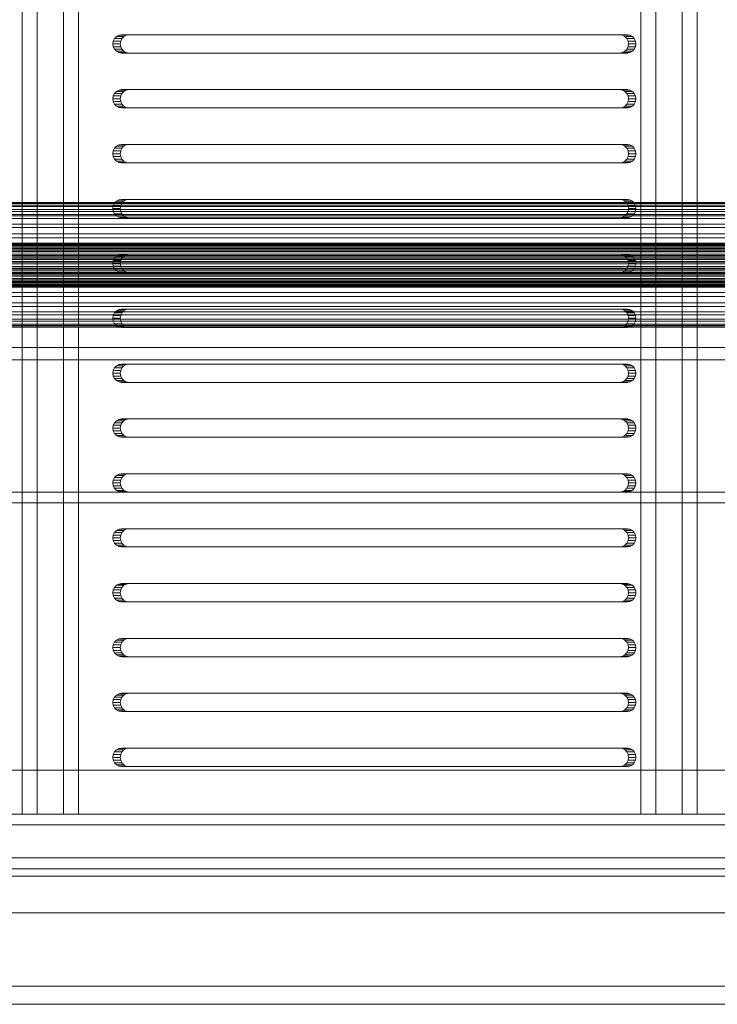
# Model space of a CAD drawing. Header units: millimetres. Extents: x -4738 to 65662, y -68080 to 6847.
# Tile 736 of 1056: x 27447 to 27638, y -18220 to -17951. Entities that reach past the tile are written whole.
import ezdxf

# ---------------------------------------------------------------- set-up
doc = ezdxf.new("R2010")
doc.units = ezdxf.units.MM
doc.layers.add('superior_bajante_movil', color=7, linetype='Continuous', lineweight=0)
doc.layers.add('superior_C09', color=7, linetype='Continuous', lineweight=0)

msp = doc.modelspace()

# ---------------------------------------------------------------- linework, layer by layer
at = {"layer": 'superior_bajante_movil'}
for p, q in [((27448.133, -17792), (27448.133, -18168)), ((27452.238, -18168), (27452.238, -17792)), ((27459.41, -18168), (27459.41, -17792)), ((27463.514, -17792), (27463.514, -18168)), ((27617.278, -17792), (27617.278, -18168)), ((27621.382, -18168), (27621.382, -17792)), ((27628.554, -18168), (27628.554, -17792)), ((27632.659, -17792), (27632.659, -18168)), ((27473.879, -17955.477), (27473.36, -17956.031)), ((27474.534, -17955.122), (27473.879, -17955.477)), ((27473.879, -17955.477), (27475.931, -17955.477)), ((27475.26, -17955), (27474.534, -17955.122)), ((27474.534, -17955.122), (27476.586, -17955.122)), ((27475.26, -17955), (27477.312, -17955)), ((27611.516, -17955), (27475.26, -17955)), ((27475.412, -17956.031), (27475.931, -17955.477)), ((27475.931, -17955.477), (27476.586, -17955.122)), ((27476.586, -17955.122), (27477.312, -17955)), ((27477.312, -17955), (27613.568, -17955)), ((27611.516, -17955), (27613.568, -17955)), ((27612.242, -17955.122), (27611.516, -17955)), ((27612.242, -17955.122), (27614.294, -17955.122)), ((27612.896, -17955.477), (27612.242, -17955.122)), ((27612.896, -17955.477), (27614.949, -17955.477)), ((27613.416, -17956.031), (27612.896, -17955.477)), ((27613.568, -17955), (27614.294, -17955.122)), ((27614.294, -17955.122), (27614.949, -17955.477)), ((27614.949, -17955.477), (27615.468, -17956.031)), ((27473.026, -17956.727), (27472.911, -17957.5)), ((27472.911, -17957.5), (27473.026, -17958.273)), ((27472.911, -17957.5), (27474.963, -17957.5)), ((27473.36, -17956.031), (27473.026, -17956.727)), ((27473.026, -17956.727), (27475.078, -17956.727)), ((27473.026, -17958.273), (27473.36, -17958.969)), ((27473.026, -17958.273), (27475.078, -17958.273)), ((27473.36, -17956.031), (27475.412, -17956.031)), ((27474.963, -17957.5), (27475.078, -17956.727)), ((27475.078, -17958.273), (27474.963, -17957.5)), ((27475.078, -17956.727), (27475.412, -17956.031)), ((27475.412, -17958.969), (27475.078, -17958.273)), ((27613.416, -17956.031), (27615.468, -17956.031)), ((27613.75, -17956.727), (27613.416, -17956.031)), ((27613.416, -17958.969), (27613.75, -17958.273)), ((27613.75, -17956.727), (27615.802, -17956.727)), ((27613.865, -17957.5), (27613.75, -17956.727)), ((27613.75, -17958.273), (27613.865, -17957.5)), ((27613.75, -17958.273), (27615.802, -17958.273)), ((27613.865, -17957.5), (27615.917, -17957.5)), ((27615.468, -17956.031), (27615.802, -17956.727)), ((27615.802, -17958.273), (27615.468, -17958.969)), ((27615.802, -17956.727), (27615.917, -17957.5)), ((27615.917, -17957.5), (27615.802, -17958.273)), ((27473.36, -17958.969), (27473.879, -17959.523)), ((27473.36, -17958.969), (27475.412, -17958.969)), ((27473.879, -17959.523), (27474.534, -17959.878)), ((27473.879, -17959.523), (27475.931, -17959.523)), ((27474.534, -17959.878), (27475.26, -17960)), ((27474.534, -17959.878), (27476.586, -17959.878)), ((27477.312, -17960), (27475.26, -17960)), ((27475.26, -17960), (27611.516, -17960)), ((27475.931, -17959.523), (27475.412, -17958.969)), ((27476.586, -17959.878), (27475.931, -17959.523)), ((27477.312, -17960), (27476.586, -17959.878)), ((27613.568, -17960), (27477.312, -17960)), ((27611.516, -17960), (27612.242, -17959.878)), ((27611.516, -17960), (27613.568, -17960)), ((27612.242, -17959.878), (27612.896, -17959.523)), ((27612.242, -17959.878), (27614.294, -17959.878)), ((27612.896, -17959.523), (27613.416, -17958.969)), ((27612.896, -17959.523), (27614.949, -17959.523)), ((27613.416, -17958.969), (27615.468, -17958.969)), ((27614.294, -17959.878), (27613.568, -17960)), ((27614.949, -17959.523), (27614.294, -17959.878)), ((27615.468, -17958.969), (27614.949, -17959.523)), ((27473.026, -17971.727), (27472.911, -17972.5)), ((27473.36, -17971.031), (27473.026, -17971.727)), ((27473.026, -17971.727), (27475.078, -17971.727)), ((27473.879, -17970.477), (27473.36, -17971.031)), ((27473.36, -17971.031), (27475.412, -17971.031)), ((27474.534, -17970.122), (27473.879, -17970.477)), ((27473.879, -17970.477), (27475.931, -17970.477)), ((27475.26, -17970), (27474.534, -17970.122)), ((27474.534, -17970.122), (27476.586, -17970.122)), ((27474.963, -17972.5), (27475.078, -17971.727)), ((27475.078, -17971.727), (27475.412, -17971.031)), ((27475.26, -17970), (27477.312, -17970)), ((27611.516, -17970), (27475.26, -17970)), ((27475.412, -17971.031), (27475.931, -17970.477)), ((27475.931, -17970.477), (27476.586, -17970.122)), ((27476.586, -17970.122), (27477.312, -17970)), ((27477.312, -17970), (27613.568, -17970)), ((27611.516, -17970), (27613.568, -17970)), ((27612.242, -17970.122), (27611.516, -17970)), ((27612.242, -17970.122), (27614.294, -17970.122)), ((27612.896, -17970.477), (27612.242, -17970.122)), ((27612.896, -17970.477), (27614.949, -17970.477)), ((27613.416, -17971.031), (27612.896, -17970.477)), ((27613.416, -17971.031), (27615.468, -17971.031)), ((27613.75, -17971.727), (27613.416, -17971.031)), ((27613.568, -17970), (27614.294, -17970.122)), ((27613.75, -17971.727), (27615.802, -17971.727)), ((27613.865, -17972.5), (27613.75, -17971.727)), ((27614.294, -17970.122), (27614.949, -17970.477)), ((27614.949, -17970.477), (27615.468, -17971.031)), ((27615.468, -17971.031), (27615.802, -17971.727)), ((27615.802, -17971.727), (27615.917, -17972.5)), ((27472.911, -17972.5), (27473.026, -17973.273)), ((27472.911, -17972.5), (27474.963, -17972.5)), ((27473.026, -17973.273), (27473.36, -17973.969)), ((27473.026, -17973.273), (27475.078, -17973.273)), ((27473.36, -17973.969), (27473.879, -17974.523)), ((27473.36, -17973.969), (27475.412, -17973.969)), ((27473.879, -17974.523), (27474.534, -17974.878)), ((27473.879, -17974.523), (27475.931, -17974.523)), ((27475.078, -17973.273), (27474.963, -17972.5)), ((27475.412, -17973.969), (27475.078, -17973.273)), ((27475.931, -17974.523), (27475.412, -17973.969)), ((27476.586, -17974.878), (27475.931, -17974.523)), ((27612.242, -17974.878), (27612.896, -17974.523)), ((27612.896, -17974.523), (27613.416, -17973.969)), ((27612.896, -17974.523), (27614.949, -17974.523)), ((27613.416, -17973.969), (27613.75, -17973.273)), ((27613.416, -17973.969), (27615.468, -17973.969)), ((27613.75, -17973.273), (27613.865, -17972.5)), ((27613.75, -17973.273), (27615.802, -17973.273)), ((27613.865, -17972.5), (27615.917, -17972.5)), ((27614.949, -17974.523), (27614.294, -17974.878)), ((27615.468, -17973.969), (27614.949, -17974.523)), ((27615.802, -17973.273), (27615.468, -17973.969)), ((27615.917, -17972.5), (27615.802, -17973.273)), ((27474.534, -17974.878), (27475.26, -17975)), ((27474.534, -17974.878), (27476.586, -17974.878)), ((27477.312, -17975), (27475.26, -17975)), ((27475.26, -17975), (27611.516, -17975)), ((27477.312, -17975), (27476.586, -17974.878)), ((27613.568, -17975), (27477.312, -17975)), ((27611.516, -17975), (27612.242, -17974.878)), ((27611.516, -17975), (27613.568, -17975)), ((27612.242, -17974.878), (27614.294, -17974.878)), ((27614.294, -17974.878), (27613.568, -17975)), ((27473.879, -17985.477), (27473.36, -17986.031)), ((27474.534, -17985.122), (27473.879, -17985.477)), ((27473.879, -17985.477), (27475.931, -17985.477)), ((27475.26, -17985), (27474.534, -17985.122)), ((27474.534, -17985.122), (27476.586, -17985.122)), ((27475.26, -17985), (27477.312, -17985)), ((27611.516, -17985), (27475.26, -17985)), ((27475.412, -17986.031), (27475.931, -17985.477)), ((27475.931, -17985.477), (27476.586, -17985.122)), ((27476.586, -17985.122), (27477.312, -17985)), ((27477.312, -17985), (27613.568, -17985)), ((27611.516, -17985), (27613.568, -17985)), ((27612.242, -17985.122), (27611.516, -17985)), ((27612.242, -17985.122), (27614.294, -17985.122)), ((27612.896, -17985.477), (27612.242, -17985.122)), ((27612.896, -17985.477), (27614.949, -17985.477)), ((27613.416, -17986.031), (27612.896, -17985.477)), ((27613.568, -17985), (27614.294, -17985.122)), ((27614.294, -17985.122), (27614.949, -17985.477)), ((27614.949, -17985.477), (27615.468, -17986.031)), ((27473.026, -17986.727), (27472.911, -17987.5)), ((27472.911, -17987.5), (27473.026, -17988.273)), ((27472.911, -17987.5), (27474.963, -17987.5)), ((27473.36, -17986.031), (27473.026, -17986.727)), ((27473.026, -17986.727), (27475.078, -17986.727)), ((27473.36, -17986.031), (27475.412, -17986.031)), ((27474.963, -17987.5), (27475.078, -17986.727)), ((27475.078, -17988.273), (27474.963, -17987.5)), ((27475.078, -17986.727), (27475.412, -17986.031)), ((27613.416, -17986.031), (27615.468, -17986.031)), ((27613.75, -17986.727), (27613.416, -17986.031)), ((27613.75, -17986.727), (27615.802, -17986.727)), ((27613.865, -17987.5), (27613.75, -17986.727)), ((27613.75, -17988.273), (27613.865, -17987.5)), ((27613.865, -17987.5), (27615.917, -17987.5)), ((27615.468, -17986.031), (27615.802, -17986.727)), ((27615.802, -17986.727), (27615.917, -17987.5)), ((27615.917, -17987.5), (27615.802, -17988.273)), ((27473.026, -17988.273), (27473.36, -17988.969)), ((27473.026, -17988.273), (27475.078, -17988.273)), ((27473.36, -17988.969), (27473.879, -17989.523)), ((27473.36, -17988.969), (27475.412, -17988.969)), ((27473.879, -17989.523), (27474.534, -17989.878)), ((27473.879, -17989.523), (27475.931, -17989.523)), ((27474.534, -17989.878), (27475.26, -17990)), ((27474.534, -17989.878), (27476.586, -17989.878)), ((27475.412, -17988.969), (27475.078, -17988.273)), ((27477.312, -17990), (27475.26, -17990)), ((27475.26, -17990), (27611.516, -17990)), ((27475.931, -17989.523), (27475.412, -17988.969)), ((27476.586, -17989.878), (27475.931, -17989.523)), ((27477.312, -17990), (27476.586, -17989.878)), ((27613.568, -17990), (27477.312, -17990)), ((27611.516, -17990), (27612.242, -17989.878)), ((27611.516, -17990), (27613.568, -17990)), ((27612.242, -17989.878), (27612.896, -17989.523)), ((27612.242, -17989.878), (27614.294, -17989.878)), ((27612.896, -17989.523), (27613.416, -17988.969)), ((27612.896, -17989.523), (27614.949, -17989.523)), ((27613.416, -17988.969), (27613.75, -17988.273)), ((27613.416, -17988.969), (27615.468, -17988.969)), ((27614.294, -17989.878), (27613.568, -17990)), ((27613.75, -17988.273), (27615.802, -17988.273)), ((27614.949, -17989.523), (27614.294, -17989.878)), ((27615.468, -17988.969), (27614.949, -17989.523)), ((27615.802, -17988.273), (27615.468, -17988.969)), ((27473.36, -18001.031), (27473.026, -18001.727)), ((27473.879, -18000.477), (27473.36, -18001.031)), ((27473.36, -18001.031), (27475.412, -18001.031)), ((27474.534, -18000.122), (27473.879, -18000.477)), ((27473.879, -18000.477), (27475.931, -18000.477)), ((27475.26, -18000), (27474.534, -18000.122)), ((27474.534, -18000.122), (27476.586, -18000.122)), ((27475.078, -18001.727), (27475.412, -18001.031)), ((27475.26, -18000), (27477.312, -18000)), ((27611.516, -18000), (27475.26, -18000)), ((27475.412, -18001.031), (27475.931, -18000.477)), ((27475.931, -18000.477), (27476.586, -18000.122)), ((27476.586, -18000.122), (27477.312, -18000)), ((27477.312, -18000), (27613.568, -18000)), ((27611.516, -18000), (27613.568, -18000)), ((27612.242, -18000.122), (27611.516, -18000)), ((27612.242, -18000.122), (27614.294, -18000.122)), ((27612.896, -18000.477), (27612.242, -18000.122)), ((27612.896, -18000.477), (27614.949, -18000.477)), ((27613.416, -18001.031), (27612.896, -18000.477)), ((27613.416, -18001.031), (27615.468, -18001.031)), ((27613.75, -18001.727), (27613.416, -18001.031)), ((27613.568, -18000), (27614.294, -18000.122)), ((27614.294, -18000.122), (27614.949, -18000.477)), ((27614.949, -18000.477), (27615.468, -18001.031)), ((27615.468, -18001.031), (27615.802, -18001.727)), ((27473.026, -18001.727), (27472.911, -18002.5)), ((27472.911, -18002.5), (27473.026, -18003.273)), ((27472.911, -18002.5), (27474.963, -18002.5)), ((27473.026, -18001.727), (27475.078, -18001.727)), ((27473.026, -18003.273), (27473.36, -18003.969)), ((27473.026, -18003.273), (27475.078, -18003.273)), ((27473.36, -18003.969), (27473.879, -18004.523)), ((27473.36, -18003.969), (27475.412, -18003.969)), ((27474.963, -18002.5), (27475.078, -18001.727)), ((27475.078, -18003.273), (27474.963, -18002.5)), ((27475.412, -18003.969), (27475.078, -18003.273)), ((27475.931, -18004.523), (27475.412, -18003.969)), ((27612.896, -18004.523), (27613.416, -18003.969)), ((27613.416, -18003.969), (27613.75, -18003.273)), ((27613.416, -18003.969), (27615.468, -18003.969)), ((27613.75, -18001.727), (27615.802, -18001.727)), ((27613.865, -18002.5), (27613.75, -18001.727)), ((27613.75, -18003.273), (27613.865, -18002.5)), ((27613.75, -18003.273), (27615.802, -18003.273)), ((27613.865, -18002.5), (27615.917, -18002.5)), ((27615.468, -18003.969), (27614.949, -18004.523)), ((27615.802, -18003.273), (27615.468, -18003.969)), ((27615.802, -18001.727), (27615.917, -18002.5)), ((27615.917, -18002.5), (27615.802, -18003.273)), ((27473.879, -18004.523), (27474.534, -18004.878)), ((27473.879, -18004.523), (27475.931, -18004.523)), ((27474.534, -18004.878), (27475.26, -18005)), ((27474.534, -18004.878), (27476.586, -18004.878)), ((27477.312, -18005), (27475.26, -18005)), ((27475.26, -18005), (27611.516, -18005)), ((27476.586, -18004.878), (27475.931, -18004.523)), ((27477.312, -18005), (27476.586, -18004.878)), ((27613.568, -18005), (27477.312, -18005)), ((27611.516, -18005), (27612.242, -18004.878)), ((27611.516, -18005), (27613.568, -18005)), ((27612.242, -18004.878), (27612.896, -18004.523)), ((27612.242, -18004.878), (27614.294, -18004.878)), ((27612.896, -18004.523), (27614.949, -18004.523)), ((27614.294, -18004.878), (27613.568, -18005)), ((27614.949, -18004.523), (27614.294, -18004.878)), ((27474.534, -18015.122), (27473.879, -18015.477)), ((27475.26, -18015), (27474.534, -18015.122)), ((27474.534, -18015.122), (27476.586, -18015.122)), ((27475.26, -18015), (27477.312, -18015)), ((27611.516, -18015), (27475.26, -18015)), ((27475.931, -18015.477), (27476.586, -18015.122)), ((27476.586, -18015.122), (27477.312, -18015)), ((27477.312, -18015), (27613.568, -18015)), ((27611.516, -18015), (27613.568, -18015)), ((27612.242, -18015.122), (27611.516, -18015)), ((27612.242, -18015.122), (27614.294, -18015.122)), ((27612.896, -18015.477), (27612.242, -18015.122)), ((27613.568, -18015), (27614.294, -18015.122)), ((27614.294, -18015.122), (27614.949, -18015.477)), ((27473.026, -18016.727), (27472.911, -18017.5)), ((27472.911, -18017.5), (27473.026, -18018.273)), ((27472.911, -18017.5), (27474.963, -18017.5)), ((27473.36, -18016.031), (27473.026, -18016.727)), ((27473.026, -18016.727), (27475.078, -18016.727)), ((27473.879, -18015.477), (27473.36, -18016.031)), ((27473.36, -18016.031), (27475.412, -18016.031)), ((27473.879, -18015.477), (27475.931, -18015.477)), ((27474.963, -18017.5), (27475.078, -18016.727)), ((27475.078, -18018.273), (27474.963, -18017.5)), ((27475.078, -18016.727), (27475.412, -18016.031)), ((27475.412, -18016.031), (27475.931, -18015.477)), ((27612.896, -18015.477), (27614.949, -18015.477)), ((27613.416, -18016.031), (27612.896, -18015.477)), ((27613.416, -18016.031), (27615.468, -18016.031)), ((27613.75, -18016.727), (27613.416, -18016.031)), ((27613.75, -18016.727), (27615.802, -18016.727)), ((27613.865, -18017.5), (27613.75, -18016.727)), ((27613.75, -18018.273), (27613.865, -18017.5)), ((27613.865, -18017.5), (27615.917, -18017.5)), ((27614.949, -18015.477), (27615.468, -18016.031)), ((27615.468, -18016.031), (27615.802, -18016.727)), ((27615.802, -18016.727), (27615.917, -18017.5)), ((27615.917, -18017.5), (27615.802, -18018.273)), ((27473.026, -18018.273), (27473.36, -18018.969)), ((27473.026, -18018.273), (27475.078, -18018.273)), ((27473.36, -18018.969), (27473.879, -18019.523)), ((27473.36, -18018.969), (27475.412, -18018.969)), ((27473.879, -18019.523), (27474.534, -18019.878)), ((27473.879, -18019.523), (27475.931, -18019.523)), ((27474.534, -18019.878), (27475.26, -18020)), ((27474.534, -18019.878), (27476.586, -18019.878)), ((27475.412, -18018.969), (27475.078, -18018.273)), ((27477.312, -18020), (27475.26, -18020)), ((27475.26, -18020), (27611.516, -18020)), ((27475.931, -18019.523), (27475.412, -18018.969)), ((27476.586, -18019.878), (27475.931, -18019.523)), ((27477.312, -18020), (27476.586, -18019.878)), ((27613.568, -18020), (27477.312, -18020)), ((27611.516, -18020), (27612.242, -18019.878)), ((27611.516, -18020), (27613.568, -18020)), ((27612.242, -18019.878), (27612.896, -18019.523)), ((27612.242, -18019.878), (27614.294, -18019.878)), ((27612.896, -18019.523), (27613.416, -18018.969)), ((27612.896, -18019.523), (27614.949, -18019.523)), ((27613.416, -18018.969), (27613.75, -18018.273)), ((27613.416, -18018.969), (27615.468, -18018.969)), ((27614.294, -18019.878), (27613.568, -18020)), ((27613.75, -18018.273), (27615.802, -18018.273)), ((27614.949, -18019.523), (27614.294, -18019.878)), ((27615.468, -18018.969), (27614.949, -18019.523)), ((27615.802, -18018.273), (27615.468, -18018.969)), ((27473.36, -18031.031), (27473.026, -18031.727)), ((27473.879, -18030.477), (27473.36, -18031.031)), ((27473.36, -18031.031), (27475.412, -18031.031)), ((27474.534, -18030.122), (27473.879, -18030.477)), ((27473.879, -18030.477), (27475.931, -18030.477)), ((27475.26, -18030), (27474.534, -18030.122)), ((27474.534, -18030.122), (27476.586, -18030.122)), ((27475.078, -18031.727), (27475.412, -18031.031)), ((27475.26, -18030), (27477.312, -18030)), ((27611.516, -18030), (27475.26, -18030)), ((27475.412, -18031.031), (27475.931, -18030.477)), ((27475.931, -18030.477), (27476.586, -18030.122)), ((27476.586, -18030.122), (27477.312, -18030)), ((27477.312, -18030), (27613.568, -18030)), ((27611.516, -18030), (27613.568, -18030)), ((27612.242, -18030.122), (27611.516, -18030)), ((27612.242, -18030.122), (27614.294, -18030.122)), ((27612.896, -18030.477), (27612.242, -18030.122)), ((27612.896, -18030.477), (27614.949, -18030.477)), ((27613.416, -18031.031), (27612.896, -18030.477)), ((27613.416, -18031.031), (27615.468, -18031.031)), ((27613.75, -18031.727), (27613.416, -18031.031)), ((27613.568, -18030), (27614.294, -18030.122)), ((27614.294, -18030.122), (27614.949, -18030.477)), ((27614.949, -18030.477), (27615.468, -18031.031)), ((27615.468, -18031.031), (27615.802, -18031.727)), ((27473.026, -18031.727), (27472.911, -18032.5)), ((27472.911, -18032.5), (27473.026, -18033.273)), ((27472.911, -18032.5), (27474.963, -18032.5)), ((27473.026, -18031.727), (27475.078, -18031.727)), ((27473.026, -18033.273), (27473.36, -18033.969)), ((27473.026, -18033.273), (27475.078, -18033.273)), ((27473.36, -18033.969), (27473.879, -18034.523)), ((27473.36, -18033.969), (27475.412, -18033.969)), ((27474.963, -18032.5), (27475.078, -18031.727)), ((27475.078, -18033.273), (27474.963, -18032.5)), ((27475.412, -18033.969), (27475.078, -18033.273)), ((27475.931, -18034.523), (27475.412, -18033.969)), ((27612.896, -18034.523), (27613.416, -18033.969)), ((27613.416, -18033.969), (27613.75, -18033.273)), ((27613.416, -18033.969), (27615.468, -18033.969)), ((27613.75, -18031.727), (27615.802, -18031.727)), ((27613.865, -18032.5), (27613.75, -18031.727)), ((27613.75, -18033.273), (27613.865, -18032.5)), ((27613.75, -18033.273), (27615.802, -18033.273)), ((27613.865, -18032.5), (27615.917, -18032.5)), ((27615.468, -18033.969), (27614.949, -18034.523)), ((27615.802, -18033.273), (27615.468, -18033.969)), ((27615.802, -18031.727), (27615.917, -18032.5)), ((27615.917, -18032.5), (27615.802, -18033.273)), ((27473.879, -18034.523), (27474.534, -18034.878)), ((27473.879, -18034.523), (27475.931, -18034.523)), ((27474.534, -18034.878), (27475.26, -18035)), ((27474.534, -18034.878), (27476.586, -18034.878)), ((27477.312, -18035), (27475.26, -18035)), ((27475.26, -18035), (27611.516, -18035)), ((27476.586, -18034.878), (27475.931, -18034.523)), ((27477.312, -18035), (27476.586, -18034.878)), ((27613.568, -18035), (27477.312, -18035)), ((27611.516, -18035), (27612.242, -18034.878)), ((27611.516, -18035), (27613.568, -18035)), ((27612.242, -18034.878), (27612.896, -18034.523)), ((27612.242, -18034.878), (27614.294, -18034.878)), ((27612.896, -18034.523), (27614.949, -18034.523)), ((27614.294, -18034.878), (27613.568, -18035)), ((27614.949, -18034.523), (27614.294, -18034.878)), ((27473.026, -18046.727), (27472.911, -18047.5)), ((27473.36, -18046.031), (27473.026, -18046.727)), ((27473.026, -18046.727), (27475.078, -18046.727)), ((27473.879, -18045.477), (27473.36, -18046.031)), ((27473.36, -18046.031), (27475.412, -18046.031)), ((27474.534, -18045.122), (27473.879, -18045.477)), ((27473.879, -18045.477), (27475.931, -18045.477)), ((27475.26, -18045), (27474.534, -18045.122)), ((27474.534, -18045.122), (27476.586, -18045.122)), ((27474.963, -18047.5), (27475.078, -18046.727)), ((27475.078, -18046.727), (27475.412, -18046.031)), ((27475.26, -18045), (27477.312, -18045)), ((27611.516, -18045), (27475.26, -18045)), ((27475.412, -18046.031), (27475.931, -18045.477)), ((27475.931, -18045.477), (27476.586, -18045.122)), ((27476.586, -18045.122), (27477.312, -18045)), ((27477.312, -18045), (27613.568, -18045)), ((27611.516, -18045), (27613.568, -18045)), ((27612.242, -18045.122), (27611.516, -18045)), ((27612.242, -18045.122), (27614.294, -18045.122)), ((27612.896, -18045.477), (27612.242, -18045.122)), ((27612.896, -18045.477), (27614.949, -18045.477)), ((27613.416, -18046.031), (27612.896, -18045.477)), ((27613.416, -18046.031), (27615.468, -18046.031)), ((27613.75, -18046.727), (27613.416, -18046.031)), ((27613.568, -18045), (27614.294, -18045.122)), ((27613.75, -18046.727), (27615.802, -18046.727)), ((27613.865, -18047.5), (27613.75, -18046.727)), ((27614.294, -18045.122), (27614.949, -18045.477)), ((27614.949, -18045.477), (27615.468, -18046.031)), ((27615.468, -18046.031), (27615.802, -18046.727)), ((27615.802, -18046.727), (27615.917, -18047.5)), ((27472.911, -18047.5), (27473.026, -18048.273)), ((27472.911, -18047.5), (27474.963, -18047.5)), ((27473.026, -18048.273), (27473.36, -18048.969)), ((27473.026, -18048.273), (27475.078, -18048.273)), ((27473.36, -18048.969), (27473.879, -18049.523)), ((27473.36, -18048.969), (27475.412, -18048.969)), ((27473.879, -18049.523), (27474.534, -18049.878)), ((27473.879, -18049.523), (27475.931, -18049.523)), ((27474.534, -18049.878), (27475.26, -18050)), ((27474.534, -18049.878), (27476.586, -18049.878)), ((27475.078, -18048.273), (27474.963, -18047.5)), ((27475.412, -18048.969), (27475.078, -18048.273)), ((27477.312, -18050), (27475.26, -18050)), ((27475.26, -18050), (27611.516, -18050)), ((27475.931, -18049.523), (27475.412, -18048.969)), ((27476.586, -18049.878), (27475.931, -18049.523)), ((27477.312, -18050), (27476.586, -18049.878)), ((27613.568, -18050), (27477.312, -18050)), ((27611.516, -18050), (27612.242, -18049.878)), ((27611.516, -18050), (27613.568, -18050)), ((27612.242, -18049.878), (27612.896, -18049.523)), ((27612.242, -18049.878), (27614.294, -18049.878)), ((27612.896, -18049.523), (27613.416, -18048.969)), ((27612.896, -18049.523), (27614.949, -18049.523)), ((27613.416, -18048.969), (27613.75, -18048.273)), ((27613.416, -18048.969), (27615.468, -18048.969)), ((27614.294, -18049.878), (27613.568, -18050)), ((27613.75, -18048.273), (27613.865, -18047.5)), ((27613.75, -18048.273), (27615.802, -18048.273)), ((27613.865, -18047.5), (27615.917, -18047.5)), ((27614.949, -18049.523), (27614.294, -18049.878)), ((27615.468, -18048.969), (27614.949, -18049.523)), ((27615.802, -18048.273), (27615.468, -18048.969)), ((27615.917, -18047.5), (27615.802, -18048.273)), ((27473.879, -18060.477), (27473.36, -18061.031)), ((27474.534, -18060.122), (27473.879, -18060.477)), ((27473.879, -18060.477), (27475.931, -18060.477)), ((27475.26, -18060), (27474.534, -18060.122)), ((27474.534, -18060.122), (27476.586, -18060.122)), ((27475.26, -18060), (27477.312, -18060)), ((27611.516, -18060), (27475.26, -18060)), ((27475.412, -18061.031), (27475.931, -18060.477)), ((27475.931, -18060.477), (27476.586, -18060.122)), ((27476.586, -18060.122), (27477.312, -18060)), ((27477.312, -18060), (27613.568, -18060)), ((27611.516, -18060), (27613.568, -18060)), ((27612.242, -18060.122), (27611.516, -18060)), ((27612.242, -18060.122), (27614.294, -18060.122)), ((27612.896, -18060.477), (27612.242, -18060.122)), ((27612.896, -18060.477), (27614.949, -18060.477)), ((27613.416, -18061.031), (27612.896, -18060.477)), ((27613.568, -18060), (27614.294, -18060.122)), ((27614.294, -18060.122), (27614.949, -18060.477)), ((27614.949, -18060.477), (27615.468, -18061.031)), ((27473.026, -18061.727), (27472.911, -18062.5)), ((27472.911, -18062.5), (27473.026, -18063.273)), ((27472.911, -18062.5), (27474.963, -18062.5)), ((27473.36, -18061.031), (27473.026, -18061.727)), ((27473.026, -18061.727), (27475.078, -18061.727)), ((27473.026, -18063.273), (27473.36, -18063.969)), ((27473.026, -18063.273), (27475.078, -18063.273)), ((27473.36, -18061.031), (27475.412, -18061.031)), ((27474.963, -18062.5), (27475.078, -18061.727)), ((27475.078, -18063.273), (27474.963, -18062.5)), ((27475.078, -18061.727), (27475.412, -18061.031)), ((27475.412, -18063.969), (27475.078, -18063.273)), ((27613.416, -18061.031), (27615.468, -18061.031)), ((27613.75, -18061.727), (27613.416, -18061.031)), ((27613.416, -18063.969), (27613.75, -18063.273)), ((27613.75, -18061.727), (27615.802, -18061.727)), ((27613.865, -18062.5), (27613.75, -18061.727)), ((27613.75, -18063.273), (27613.865, -18062.5)), ((27613.75, -18063.273), (27615.802, -18063.273)), ((27613.865, -18062.5), (27615.917, -18062.5)), ((27615.468, -18061.031), (27615.802, -18061.727)), ((27615.802, -18063.273), (27615.468, -18063.969)), ((27615.802, -18061.727), (27615.917, -18062.5)), ((27615.917, -18062.5), (27615.802, -18063.273)), ((27473.36, -18063.969), (27473.879, -18064.523)), ((27473.36, -18063.969), (27475.412, -18063.969)), ((27473.879, -18064.523), (27474.534, -18064.878)), ((27473.879, -18064.523), (27475.931, -18064.523)), ((27474.534, -18064.878), (27475.26, -18065)), ((27474.534, -18064.878), (27476.586, -18064.878)), ((27477.312, -18065), (27475.26, -18065)), ((27475.26, -18065), (27611.516, -18065)), ((27475.931, -18064.523), (27475.412, -18063.969)), ((27476.586, -18064.878), (27475.931, -18064.523)), ((27477.312, -18065), (27476.586, -18064.878)), ((27613.568, -18065), (27477.312, -18065)), ((27611.516, -18065), (27612.242, -18064.878)), ((27611.516, -18065), (27613.568, -18065)), ((27612.242, -18064.878), (27612.896, -18064.523)), ((27612.242, -18064.878), (27614.294, -18064.878)), ((27612.896, -18064.523), (27613.416, -18063.969)), ((27612.896, -18064.523), (27614.949, -18064.523)), ((27613.416, -18063.969), (27615.468, -18063.969)), ((27614.294, -18064.878), (27613.568, -18065)), ((27614.949, -18064.523), (27614.294, -18064.878)), ((27615.468, -18063.969), (27614.949, -18064.523)), ((27473.026, -18076.727), (27472.911, -18077.5)), ((27473.36, -18076.031), (27473.026, -18076.727)), ((27473.026, -18076.727), (27475.078, -18076.727)), ((27473.879, -18075.477), (27473.36, -18076.031)), ((27473.36, -18076.031), (27475.412, -18076.031)), ((27474.534, -18075.122), (27473.879, -18075.477)), ((27473.879, -18075.477), (27475.931, -18075.477)), ((27475.26, -18075), (27474.534, -18075.122)), ((27474.534, -18075.122), (27476.586, -18075.122)), ((27474.963, -18077.5), (27475.078, -18076.727)), ((27475.078, -18076.727), (27475.412, -18076.031)), ((27475.26, -18075), (27477.312, -18075)), ((27611.516, -18075), (27475.26, -18075)), ((27475.412, -18076.031), (27475.931, -18075.477)), ((27475.931, -18075.477), (27476.586, -18075.122)), ((27476.586, -18075.122), (27477.312, -18075)), ((27477.312, -18075), (27613.568, -18075)), ((27611.516, -18075), (27613.568, -18075)), ((27612.242, -18075.122), (27611.516, -18075)), ((27612.242, -18075.122), (27614.294, -18075.122)), ((27612.896, -18075.477), (27612.242, -18075.122)), ((27612.896, -18075.477), (27614.949, -18075.477)), ((27613.416, -18076.031), (27612.896, -18075.477)), ((27613.416, -18076.031), (27615.468, -18076.031)), ((27613.75, -18076.727), (27613.416, -18076.031)), ((27613.568, -18075), (27614.294, -18075.122)), ((27613.75, -18076.727), (27615.802, -18076.727)), ((27613.865, -18077.5), (27613.75, -18076.727)), ((27614.294, -18075.122), (27614.949, -18075.477)), ((27614.949, -18075.477), (27615.468, -18076.031)), ((27615.468, -18076.031), (27615.802, -18076.727)), ((27615.802, -18076.727), (27615.917, -18077.5)), ((27472.911, -18077.5), (27473.026, -18078.273)), ((27472.911, -18077.5), (27474.963, -18077.5)), ((27473.026, -18078.273), (27473.36, -18078.969)), ((27473.026, -18078.273), (27475.078, -18078.273)), ((27473.36, -18078.969), (27473.879, -18079.523)), ((27473.36, -18078.969), (27475.412, -18078.969)), ((27473.879, -18079.523), (27474.534, -18079.878)), ((27473.879, -18079.523), (27475.931, -18079.523)), ((27475.078, -18078.273), (27474.963, -18077.5)), ((27475.412, -18078.969), (27475.078, -18078.273)), ((27475.931, -18079.523), (27475.412, -18078.969)), ((27476.586, -18079.878), (27475.931, -18079.523)), ((27612.242, -18079.878), (27612.896, -18079.523)), ((27612.896, -18079.523), (27613.416, -18078.969)), ((27612.896, -18079.523), (27614.949, -18079.523)), ((27613.416, -18078.969), (27613.75, -18078.273)), ((27613.416, -18078.969), (27615.468, -18078.969)), ((27613.75, -18078.273), (27613.865, -18077.5)), ((27613.75, -18078.273), (27615.802, -18078.273)), ((27613.865, -18077.5), (27615.917, -18077.5)), ((27614.949, -18079.523), (27614.294, -18079.878)), ((27615.468, -18078.969), (27614.949, -18079.523)), ((27615.802, -18078.273), (27615.468, -18078.969)), ((27615.917, -18077.5), (27615.802, -18078.273)), ((27350.067, -18080), (27650.067, -18080)), ((27474.534, -18079.878), (27475.26, -18080)), ((27474.534, -18079.878), (27476.586, -18079.878)), ((27477.312, -18080), (27475.26, -18080)), ((27475.26, -18080), (27611.516, -18080)), ((27477.312, -18080), (27476.586, -18079.878)), ((27613.568, -18080), (27477.312, -18080)), ((27611.516, -18080), (27612.242, -18079.878)), ((27611.516, -18080), (27613.568, -18080)), ((27612.242, -18079.878), (27614.294, -18079.878)), ((27614.294, -18079.878), (27613.568, -18080)), ((27649.862, -18082.939), (27349.862, -18082.939)), ((27473.879, -18090.477), (27473.36, -18091.031)), ((27474.534, -18090.122), (27473.879, -18090.477)), ((27473.879, -18090.477), (27475.931, -18090.477)), ((27475.26, -18090), (27474.534, -18090.122)), ((27474.534, -18090.122), (27476.586, -18090.122)), ((27475.26, -18090), (27477.312, -18090)), ((27611.516, -18090), (27475.26, -18090)), ((27475.412, -18091.031), (27475.931, -18090.477)), ((27475.931, -18090.477), (27476.586, -18090.122)), ((27476.586, -18090.122), (27477.312, -18090)), ((27477.312, -18090), (27613.568, -18090)), ((27611.516, -18090), (27613.568, -18090)), ((27612.242, -18090.122), (27611.516, -18090)), ((27612.242, -18090.122), (27614.294, -18090.122)), ((27612.896, -18090.477), (27612.242, -18090.122)), ((27612.896, -18090.477), (27614.949, -18090.477)), ((27613.416, -18091.031), (27612.896, -18090.477)), ((27613.568, -18090), (27614.294, -18090.122)), ((27614.294, -18090.122), (27614.949, -18090.477)), ((27614.949, -18090.477), (27615.468, -18091.031)), ((27473.026, -18091.727), (27472.911, -18092.5)), ((27472.911, -18092.5), (27473.026, -18093.273)), ((27472.911, -18092.5), (27474.963, -18092.5)), ((27473.36, -18091.031), (27473.026, -18091.727)), ((27473.026, -18091.727), (27475.078, -18091.727)), ((27473.36, -18091.031), (27475.412, -18091.031)), ((27474.963, -18092.5), (27475.078, -18091.727)), ((27475.078, -18093.273), (27474.963, -18092.5)), ((27475.078, -18091.727), (27475.412, -18091.031)), ((27613.416, -18091.031), (27615.468, -18091.031)), ((27613.75, -18091.727), (27613.416, -18091.031)), ((27613.75, -18091.727), (27615.802, -18091.727)), ((27613.865, -18092.5), (27613.75, -18091.727)), ((27613.75, -18093.273), (27613.865, -18092.5)), ((27613.865, -18092.5), (27615.917, -18092.5)), ((27615.468, -18091.031), (27615.802, -18091.727)), ((27615.802, -18091.727), (27615.917, -18092.5)), ((27615.917, -18092.5), (27615.802, -18093.273)), ((27473.026, -18093.273), (27473.36, -18093.969)), ((27473.026, -18093.273), (27475.078, -18093.273)), ((27473.36, -18093.969), (27473.879, -18094.523)), ((27473.36, -18093.969), (27475.412, -18093.969)), ((27473.879, -18094.523), (27474.534, -18094.878)), ((27473.879, -18094.523), (27475.931, -18094.523)), ((27474.534, -18094.878), (27475.26, -18095)), ((27474.534, -18094.878), (27476.586, -18094.878)), ((27475.412, -18093.969), (27475.078, -18093.273)), ((27477.312, -18095), (27475.26, -18095)), ((27475.26, -18095), (27611.516, -18095)), ((27475.931, -18094.523), (27475.412, -18093.969)), ((27476.586, -18094.878), (27475.931, -18094.523)), ((27477.312, -18095), (27476.586, -18094.878)), ((27613.568, -18095), (27477.312, -18095)), ((27611.516, -18095), (27612.242, -18094.878)), ((27611.516, -18095), (27613.568, -18095)), ((27612.242, -18094.878), (27612.896, -18094.523)), ((27612.242, -18094.878), (27614.294, -18094.878)), ((27612.896, -18094.523), (27613.416, -18093.969)), ((27612.896, -18094.523), (27614.949, -18094.523)), ((27613.416, -18093.969), (27613.75, -18093.273)), ((27613.416, -18093.969), (27615.468, -18093.969)), ((27614.294, -18094.878), (27613.568, -18095)), ((27613.75, -18093.273), (27615.802, -18093.273)), ((27614.949, -18094.523), (27614.294, -18094.878)), ((27615.468, -18093.969), (27614.949, -18094.523)), ((27615.802, -18093.273), (27615.468, -18093.969)), ((27473.36, -18106.031), (27473.026, -18106.727)), ((27473.879, -18105.477), (27473.36, -18106.031)), ((27473.36, -18106.031), (27475.412, -18106.031)), ((27474.534, -18105.122), (27473.879, -18105.477)), ((27473.879, -18105.477), (27475.931, -18105.477)), ((27475.26, -18105), (27474.534, -18105.122)), ((27474.534, -18105.122), (27476.586, -18105.122)), ((27475.078, -18106.727), (27475.412, -18106.031)), ((27475.26, -18105), (27477.312, -18105)), ((27611.516, -18105), (27475.26, -18105)), ((27475.412, -18106.031), (27475.931, -18105.477)), ((27475.931, -18105.477), (27476.586, -18105.122)), ((27476.586, -18105.122), (27477.312, -18105)), ((27477.312, -18105), (27613.568, -18105)), ((27611.516, -18105), (27613.568, -18105)), ((27612.242, -18105.122), (27611.516, -18105)), ((27612.242, -18105.122), (27614.294, -18105.122)), ((27612.896, -18105.477), (27612.242, -18105.122)), ((27612.896, -18105.477), (27614.949, -18105.477)), ((27613.416, -18106.031), (27612.896, -18105.477)), ((27613.416, -18106.031), (27615.468, -18106.031)), ((27613.75, -18106.727), (27613.416, -18106.031)), ((27613.568, -18105), (27614.294, -18105.122)), ((27614.294, -18105.122), (27614.949, -18105.477)), ((27614.949, -18105.477), (27615.468, -18106.031)), ((27615.468, -18106.031), (27615.802, -18106.727)), ((27473.026, -18106.727), (27472.911, -18107.5)), ((27472.911, -18107.5), (27473.026, -18108.273)), ((27472.911, -18107.5), (27474.963, -18107.5)), ((27473.026, -18106.727), (27475.078, -18106.727)), ((27473.026, -18108.273), (27473.36, -18108.969)), ((27473.026, -18108.273), (27475.078, -18108.273)), ((27473.36, -18108.969), (27473.879, -18109.523)), ((27473.36, -18108.969), (27475.412, -18108.969)), ((27474.963, -18107.5), (27475.078, -18106.727)), ((27475.078, -18108.273), (27474.963, -18107.5)), ((27475.412, -18108.969), (27475.078, -18108.273)), ((27475.931, -18109.523), (27475.412, -18108.969)), ((27612.896, -18109.523), (27613.416, -18108.969)), ((27613.416, -18108.969), (27613.75, -18108.273)), ((27613.416, -18108.969), (27615.468, -18108.969)), ((27613.75, -18106.727), (27615.802, -18106.727)), ((27613.865, -18107.5), (27613.75, -18106.727)), ((27613.75, -18108.273), (27613.865, -18107.5)), ((27613.75, -18108.273), (27615.802, -18108.273)), ((27613.865, -18107.5), (27615.917, -18107.5)), ((27615.468, -18108.969), (27614.949, -18109.523)), ((27615.802, -18108.273), (27615.468, -18108.969)), ((27615.802, -18106.727), (27615.917, -18107.5)), ((27615.917, -18107.5), (27615.802, -18108.273)), ((27473.879, -18109.523), (27474.534, -18109.878)), ((27473.879, -18109.523), (27475.931, -18109.523)), ((27474.534, -18109.878), (27475.26, -18110)), ((27474.534, -18109.878), (27476.586, -18109.878)), ((27477.312, -18110), (27475.26, -18110)), ((27475.26, -18110), (27611.516, -18110)), ((27476.586, -18109.878), (27475.931, -18109.523)), ((27477.312, -18110), (27476.586, -18109.878)), ((27613.568, -18110), (27477.312, -18110)), ((27611.516, -18110), (27612.242, -18109.878)), ((27611.516, -18110), (27613.568, -18110)), ((27612.242, -18109.878), (27612.896, -18109.523)), ((27612.242, -18109.878), (27614.294, -18109.878)), ((27612.896, -18109.523), (27614.949, -18109.523)), ((27614.294, -18109.878), (27613.568, -18110)), ((27614.949, -18109.523), (27614.294, -18109.878)), ((27474.534, -18120.122), (27473.879, -18120.477)), ((27475.26, -18120), (27474.534, -18120.122)), ((27474.534, -18120.122), (27476.586, -18120.122)), ((27475.26, -18120), (27477.312, -18120)), ((27611.516, -18120), (27475.26, -18120)), ((27475.931, -18120.477), (27476.586, -18120.122)), ((27476.586, -18120.122), (27477.312, -18120)), ((27477.312, -18120), (27613.568, -18120)), ((27611.516, -18120), (27613.568, -18120)), ((27612.242, -18120.122), (27611.516, -18120)), ((27612.242, -18120.122), (27614.294, -18120.122)), ((27612.896, -18120.477), (27612.242, -18120.122)), ((27613.568, -18120), (27614.294, -18120.122)), ((27614.294, -18120.122), (27614.949, -18120.477)), ((27473.026, -18121.727), (27472.911, -18122.5)), ((27472.911, -18122.5), (27473.026, -18123.273)), ((27472.911, -18122.5), (27474.963, -18122.5)), ((27473.36, -18121.031), (27473.026, -18121.727)), ((27473.026, -18121.727), (27475.078, -18121.727)), ((27473.879, -18120.477), (27473.36, -18121.031)), ((27473.36, -18121.031), (27475.412, -18121.031)), ((27473.879, -18120.477), (27475.931, -18120.477)), ((27474.963, -18122.5), (27475.078, -18121.727)), ((27475.078, -18123.273), (27474.963, -18122.5)), ((27475.078, -18121.727), (27475.412, -18121.031)), ((27475.412, -18121.031), (27475.931, -18120.477)), ((27612.896, -18120.477), (27614.949, -18120.477)), ((27613.416, -18121.031), (27612.896, -18120.477)), ((27613.416, -18121.031), (27615.468, -18121.031)), ((27613.75, -18121.727), (27613.416, -18121.031)), ((27613.75, -18121.727), (27615.802, -18121.727)), ((27613.865, -18122.5), (27613.75, -18121.727)), ((27613.75, -18123.273), (27613.865, -18122.5)), ((27613.865, -18122.5), (27615.917, -18122.5)), ((27614.949, -18120.477), (27615.468, -18121.031)), ((27615.468, -18121.031), (27615.802, -18121.727)), ((27615.802, -18121.727), (27615.917, -18122.5)), ((27615.917, -18122.5), (27615.802, -18123.273)), ((27473.026, -18123.273), (27473.36, -18123.969)), ((27473.026, -18123.273), (27475.078, -18123.273)), ((27473.36, -18123.969), (27473.879, -18124.523)), ((27473.36, -18123.969), (27475.412, -18123.969)), ((27473.879, -18124.523), (27474.534, -18124.878)), ((27473.879, -18124.523), (27475.931, -18124.523)), ((27474.534, -18124.878), (27475.26, -18125)), ((27474.534, -18124.878), (27476.586, -18124.878)), ((27475.412, -18123.969), (27475.078, -18123.273)), ((27477.312, -18125), (27475.26, -18125)), ((27475.26, -18125), (27611.516, -18125)), ((27475.931, -18124.523), (27475.412, -18123.969)), ((27476.586, -18124.878), (27475.931, -18124.523)), ((27477.312, -18125), (27476.586, -18124.878)), ((27613.568, -18125), (27477.312, -18125)), ((27611.516, -18125), (27612.242, -18124.878)), ((27611.516, -18125), (27613.568, -18125)), ((27612.242, -18124.878), (27612.896, -18124.523)), ((27612.242, -18124.878), (27614.294, -18124.878)), ((27612.896, -18124.523), (27613.416, -18123.969)), ((27612.896, -18124.523), (27614.949, -18124.523)), ((27613.416, -18123.969), (27613.75, -18123.273)), ((27613.416, -18123.969), (27615.468, -18123.969)), ((27614.294, -18124.878), (27613.568, -18125)), ((27613.75, -18123.273), (27615.802, -18123.273)), ((27614.949, -18124.523), (27614.294, -18124.878)), ((27615.468, -18123.969), (27614.949, -18124.523)), ((27615.802, -18123.273), (27615.468, -18123.969)), ((27473.36, -18136.031), (27473.026, -18136.727)), ((27473.879, -18135.477), (27473.36, -18136.031)), ((27473.36, -18136.031), (27475.412, -18136.031)), ((27474.534, -18135.122), (27473.879, -18135.477)), ((27473.879, -18135.477), (27475.931, -18135.477)), ((27475.26, -18135), (27474.534, -18135.122)), ((27474.534, -18135.122), (27476.586, -18135.122)), ((27475.078, -18136.727), (27475.412, -18136.031)), ((27475.26, -18135), (27477.312, -18135)), ((27611.516, -18135), (27475.26, -18135)), ((27475.412, -18136.031), (27475.931, -18135.477)), ((27475.931, -18135.477), (27476.586, -18135.122)), ((27476.586, -18135.122), (27477.312, -18135)), ((27477.312, -18135), (27613.568, -18135)), ((27611.516, -18135), (27613.568, -18135)), ((27612.242, -18135.122), (27611.516, -18135)), ((27612.242, -18135.122), (27614.294, -18135.122)), ((27612.896, -18135.477), (27612.242, -18135.122)), ((27612.896, -18135.477), (27614.949, -18135.477)), ((27613.416, -18136.031), (27612.896, -18135.477)), ((27613.416, -18136.031), (27615.468, -18136.031)), ((27613.75, -18136.727), (27613.416, -18136.031)), ((27613.568, -18135), (27614.294, -18135.122)), ((27614.294, -18135.122), (27614.949, -18135.477)), ((27614.949, -18135.477), (27615.468, -18136.031)), ((27615.468, -18136.031), (27615.802, -18136.727)), ((27473.026, -18136.727), (27472.911, -18137.5)), ((27472.911, -18137.5), (27473.026, -18138.273)), ((27472.911, -18137.5), (27474.963, -18137.5)), ((27473.026, -18136.727), (27475.078, -18136.727)), ((27473.026, -18138.273), (27473.36, -18138.969)), ((27473.026, -18138.273), (27475.078, -18138.273)), ((27474.963, -18137.5), (27475.078, -18136.727)), ((27475.078, -18138.273), (27474.963, -18137.5)), ((27475.412, -18138.969), (27475.078, -18138.273)), ((27613.416, -18138.969), (27613.75, -18138.273)), ((27613.75, -18136.727), (27615.802, -18136.727)), ((27613.865, -18137.5), (27613.75, -18136.727)), ((27613.75, -18138.273), (27613.865, -18137.5)), ((27613.75, -18138.273), (27615.802, -18138.273)), ((27613.865, -18137.5), (27615.917, -18137.5)), ((27615.802, -18138.273), (27615.468, -18138.969)), ((27615.802, -18136.727), (27615.917, -18137.5)), ((27615.917, -18137.5), (27615.802, -18138.273)), ((27473.36, -18138.969), (27473.879, -18139.523)), ((27473.36, -18138.969), (27475.412, -18138.969)), ((27473.879, -18139.523), (27474.534, -18139.878)), ((27473.879, -18139.523), (27475.931, -18139.523)), ((27474.534, -18139.878), (27475.26, -18140)), ((27474.534, -18139.878), (27476.586, -18139.878)), ((27477.312, -18140), (27475.26, -18140)), ((27475.26, -18140), (27611.516, -18140)), ((27475.931, -18139.523), (27475.412, -18138.969)), ((27476.586, -18139.878), (27475.931, -18139.523)), ((27477.312, -18140), (27476.586, -18139.878)), ((27613.568, -18140), (27477.312, -18140)), ((27611.516, -18140), (27612.242, -18139.878)), ((27611.516, -18140), (27613.568, -18140)), ((27612.242, -18139.878), (27612.896, -18139.523)), ((27612.242, -18139.878), (27614.294, -18139.878)), ((27612.896, -18139.523), (27613.416, -18138.969)), ((27612.896, -18139.523), (27614.949, -18139.523)), ((27613.416, -18138.969), (27615.468, -18138.969)), ((27614.294, -18139.878), (27613.568, -18140)), ((27614.949, -18139.523), (27614.294, -18139.878)), ((27615.468, -18138.969), (27614.949, -18139.523)), ((27473.026, -18151.727), (27472.911, -18152.5)), ((27473.36, -18151.031), (27473.026, -18151.727)), ((27473.026, -18151.727), (27475.078, -18151.727)), ((27473.879, -18150.477), (27473.36, -18151.031)), ((27473.36, -18151.031), (27475.412, -18151.031)), ((27474.534, -18150.122), (27473.879, -18150.477)), ((27473.879, -18150.477), (27475.931, -18150.477)), ((27475.26, -18150), (27474.534, -18150.122)), ((27474.534, -18150.122), (27476.586, -18150.122)), ((27474.963, -18152.5), (27475.078, -18151.727)), ((27475.078, -18151.727), (27475.412, -18151.031)), ((27475.26, -18150), (27477.312, -18150)), ((27611.516, -18150), (27475.26, -18150)), ((27475.412, -18151.031), (27475.931, -18150.477)), ((27475.931, -18150.477), (27476.586, -18150.122)), ((27476.586, -18150.122), (27477.312, -18150)), ((27477.312, -18150), (27613.568, -18150)), ((27611.516, -18150), (27613.568, -18150)), ((27612.242, -18150.122), (27611.516, -18150)), ((27612.242, -18150.122), (27614.294, -18150.122)), ((27612.896, -18150.477), (27612.242, -18150.122)), ((27612.896, -18150.477), (27614.949, -18150.477)), ((27613.416, -18151.031), (27612.896, -18150.477)), ((27613.416, -18151.031), (27615.468, -18151.031)), ((27613.75, -18151.727), (27613.416, -18151.031)), ((27613.568, -18150), (27614.294, -18150.122)), ((27613.75, -18151.727), (27615.802, -18151.727)), ((27613.865, -18152.5), (27613.75, -18151.727)), ((27614.294, -18150.122), (27614.949, -18150.477)), ((27614.949, -18150.477), (27615.468, -18151.031)), ((27615.468, -18151.031), (27615.802, -18151.727)), ((27615.802, -18151.727), (27615.917, -18152.5)), ((27472.911, -18152.5), (27473.026, -18153.273)), ((27472.911, -18152.5), (27474.963, -18152.5)), ((27473.026, -18153.273), (27473.36, -18153.969)), ((27473.026, -18153.273), (27475.078, -18153.273)), ((27473.36, -18153.969), (27473.879, -18154.523)), ((27473.36, -18153.969), (27475.412, -18153.969)), ((27473.879, -18154.523), (27474.534, -18154.878)), ((27473.879, -18154.523), (27475.931, -18154.523)), ((27474.534, -18154.878), (27475.26, -18155)), ((27474.534, -18154.878), (27476.586, -18154.878)), ((27475.078, -18153.273), (27474.963, -18152.5)), ((27475.412, -18153.969), (27475.078, -18153.273)), ((27477.312, -18155), (27475.26, -18155)), ((27475.26, -18155), (27611.516, -18155)), ((27475.931, -18154.523), (27475.412, -18153.969)), ((27476.586, -18154.878), (27475.931, -18154.523)), ((27477.312, -18155), (27476.586, -18154.878)), ((27613.568, -18155), (27477.312, -18155)), ((27611.516, -18155), (27612.242, -18154.878)), ((27611.516, -18155), (27613.568, -18155)), ((27612.242, -18154.878), (27612.896, -18154.523)), ((27612.242, -18154.878), (27614.294, -18154.878)), ((27612.896, -18154.523), (27613.416, -18153.969)), ((27612.896, -18154.523), (27614.949, -18154.523)), ((27613.416, -18153.969), (27613.75, -18153.273)), ((27613.416, -18153.969), (27615.468, -18153.969)), ((27614.294, -18154.878), (27613.568, -18155)), ((27613.75, -18153.273), (27613.865, -18152.5)), ((27613.75, -18153.273), (27615.802, -18153.273)), ((27613.865, -18152.5), (27615.917, -18152.5)), ((27614.949, -18154.523), (27614.294, -18154.878)), ((27615.468, -18153.969), (27614.949, -18154.523)), ((27615.802, -18153.273), (27615.468, -18153.969)), ((27615.917, -18152.5), (27615.802, -18153.273)), ((27829.562, -18156), (27077.808, -18156)), ((27078.834, -18156), (27830.588, -18156)), ((27077.808, -18168), (27829.562, -18168)), ((27830.246, -18168), (27078.492, -18168)), ((27830.588, -18168), (27078.834, -18168)), ((27082.939, -18168), (27834.693, -18168)), ((27448.133, -18168), (27459.41, -18168)), ((27448.133, -18168), (27452.238, -18168)), ((27463.514, -18168), (27452.238, -18168)), ((27463.514, -18168), (27459.41, -18168)), ((27617.278, -18168), (27628.554, -18168)), ((27617.278, -18168), (27621.382, -18168)), ((27632.659, -18168), (27621.382, -18168)), ((27632.659, -18168), (27628.554, -18168)), ((27078.287, -18170.939), (27830.041, -18170.939)), ((26850.067, -18180), (28353.576, -18180)), ((27078.834, -18180), (27830.588, -18180)), ((27832.64, -18180), (27080.886, -18180)), ((27834.693, -18180), (27082.939, -18180)), ((27084.991, -18180), (27836.745, -18180)), ((28352.55, -18183), (26849.041, -18183)), ((26850.067, -18183), (28353.576, -18183)), ((28336.817, -18185), (26833.309, -18185)), ((26846.989, -18185), (28350.498, -18185)), ((26849.041, -18195), (28352.55, -18195)), ((28353.576, -18195), (26850.067, -18195)), ((26833.309, -18215), (28336.817, -18215)), ((28350.498, -18215), (26846.989, -18215)), ((27080.886, -18215), (27832.64, -18215)), ((27834.693, -18215), (27082.939, -18215)), ((26950.067, -18220), (28253.576, -18220))]:
    msp.add_line(p, q, dxfattribs=at)
at = {"layer": 'superior_C09'}
for p, q in [((27775.067, -18000.832), (27225.067, -18000.832)), ((27292.567, -18001.023), (27707.567, -18001.023)), ((27292.567, -18001.141), (27707.567, -18001.141)), ((27292.567, -18001.556), (27707.567, -18001.556)), ((27225.067, -18004.163), (27775.067, -18004.163)), ((27292.567, -18001.906), (27707.567, -18001.906)), ((27292.567, -18002.722), (27707.567, -18002.722)), ((27292.567, -18003.29), (27707.567, -18003.29)), ((27292.567, -18004.474), (27707.567, -18004.474)), ((27292.567, -18005.239), (27707.567, -18005.239)), ((27292.567, -18006.745), (27707.567, -18006.745)), ((27292.567, -18007.677), (27707.567, -18007.677)), ((27292.567, -18009.449), (27707.567, -18009.449)), ((27240.067, -18012.001), (27760.067, -18012.001)), ((27240.067, -18012.043), (27760.067, -18012.043)), ((27240.067, -18012.189), (27760.067, -18012.189)), ((27240.067, -18012.313), (27760.067, -18012.313)), ((27292.567, -18010.512), (27707.567, -18010.512)), ((27240.067, -18012.601), (27760.067, -18012.601)), ((27240.067, -18012.801), (27760.067, -18012.801)), ((27240.067, -18013.219), (27760.067, -18013.219)), ((27240.067, -18013.489), (27760.067, -18013.489)), ((27240.067, -18014.021), (27760.067, -18014.021)), ((27240.067, -18014.35), (27760.067, -18014.35)), ((27240.067, -18014.975), (27760.067, -18014.975)), ((27292.567, -18012.481), (27707.567, -18012.481)), ((27292.567, -18013.634), (27707.567, -18013.634)), ((27240.067, -18015.35), (27760.067, -18015.35)), ((27240.067, -18016.045), (27760.067, -18016.045)), ((27240.067, -18016.452), (27760.067, -18016.452)), ((27240.067, -18017.19), (27760.067, -18017.19)), ((27240.067, -18017.613), (27760.067, -18017.613)), ((27292.567, -18015.724), (27707.567, -18015.724)), ((27292.567, -18016.924), (27707.567, -18016.924)), ((27240.067, -18018.365), (27760.067, -18018.365)), ((27240.067, -18018.789), (27760.067, -18018.789)), ((27240.067, -18019.526), (27760.067, -18019.526)), ((27240.067, -18019.933), (27760.067, -18019.933)), ((27292.567, -18019.055), (27707.567, -18019.055)), ((27292.567, -18020.254), (27707.567, -18020.254)), ((27240.067, -18020.628), (27760.067, -18020.628)), ((27240.067, -18021.003), (27760.067, -18021.003)), ((27240.067, -18021.629), (27760.067, -18021.629)), ((27240.067, -18021.958), (27760.067, -18021.958)), ((27240.067, -18022.489), (27760.067, -18022.489)), ((27240.067, -18022.759), (27760.067, -18022.759)), ((27240.067, -18023.177), (27760.067, -18023.177)), ((27292.567, -18022.344), (27707.567, -18022.344)), ((27240.067, -18023.378), (27760.067, -18023.378)), ((27240.067, -18023.665), (27760.067, -18023.665)), ((27240.067, -18023.789), (27760.067, -18023.789)), ((27760.067, -18023.936), (27240.067, -18023.936)), ((27240.067, -18023.977), (27760.067, -18023.977)), ((27292.567, -18023.498), (27707.567, -18023.498)), ((27292.567, -18025.466), (27707.567, -18025.466)), ((27292.567, -18026.529), (27707.567, -18026.529)), ((27292.567, -18028.301), (27707.567, -18028.301)), ((27292.567, -18029.233), (27707.567, -18029.233)), ((27292.567, -18030.74), (27707.567, -18030.74)), ((27292.567, -18031.504), (27707.567, -18031.504)), ((27292.567, -18032.688), (27707.567, -18032.688)), ((27292.567, -18033.256), (27707.567, -18033.256)), ((27292.567, -18034.072), (27707.567, -18034.072)), ((27292.567, -18034.422), (27707.567, -18034.422)), ((27707.567, -18034.838), (27292.567, -18034.838)), ((27292.567, -18034.956), (27707.567, -18034.956)), ((27225.067, -18040.476), (27775.067, -18040.476)), ((27775.067, -18043.806), (27225.067, -18043.806))]:
    msp.add_line(p, q, dxfattribs=at)

doc.saveas('drawing.dxf')
